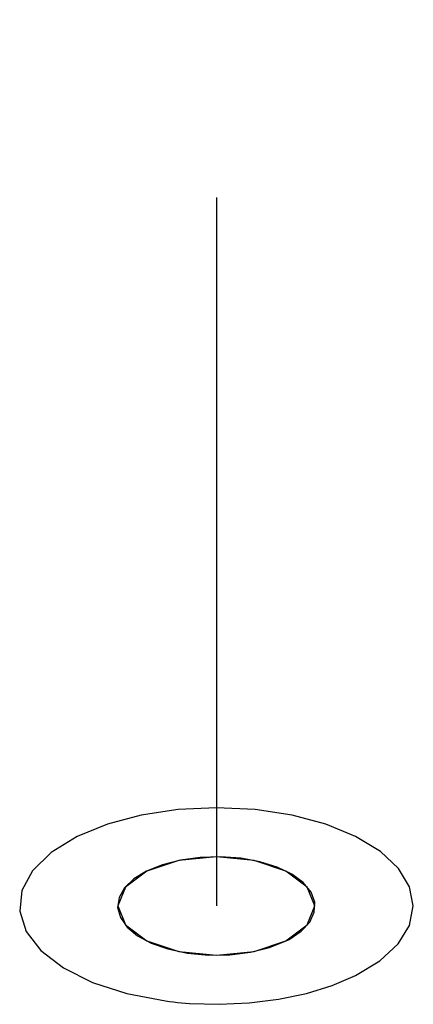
# Paper-space layout '005_EXP_CORICANT_PE_DRAWING_3_1' of a CAD drawing. Header units: millimetres. Extents: x 6 to 413, y 7 to 290.
# Tile 262 of 362: x 243.06 to 244.32, y 172.5 to 175.66. Entities that reach past the tile are written whole.
import ezdxf

# ---------------------------------------------------------------- set-up
doc = ezdxf.new("R2010")
doc.units = ezdxf.units.MM
doc.header["$LTSCALE"] = 23.1
doc.linetypes.add('DASHED', pattern=[0.2, 0.1, -0.1])
doc.layers.add('000_OFFSET-LINES', color=7, linetype='CONTINUOUS')
doc.layers.add('MAIN_PCB_BL273', color=7, linetype='CONTINUOUS')

# ---------------------------------------------------------------- blocks, each defined once
blk = doc.blocks.new('MAIN_PCB_BL273', base_point=(232.149, 166.177))
at = {"layer": 'MAIN_PCB_BL273', "color": 4, "linetype": 'Continuous'}
blk.add_line((243.9117, 172.7037), (243.914, 172.7049), dxfattribs=at)
for points in [[(244.1338, 172.5926), (244.2118, 172.6401), (244.2699, 172.6943), (244.3059, 172.7531), (244.3183, 172.8154), (244.3063, 172.8766), (244.2707, 172.9354), (244.213, 172.9897), (244.1337, 173.0381), (244.0387, 173.0771), (243.9304, 173.1062), (243.8128, 173.1242), (243.6883, 173.1304), (243.5659, 173.1244), (243.4482, 173.1066), (243.3396, 173.0777), (243.2428, 173.0381)], [(243.2428, 173.0381), (243.1599, 172.9869), (243.1001, 172.9282), (243.066, 172.8646), (243.0591, 172.7989), (243.0798, 172.7338), (243.127, 172.6723), (243.1987, 172.6171), (243.2918, 172.5706), (243.4023, 172.5347), (243.5252, 172.5111)], [(243.9208, 172.7085), (243.9596, 172.7345), (243.987, 172.7639), (244.0017, 172.7956), (244.0032, 172.828), (243.9913, 172.86), (243.9662, 172.8905), (243.9296, 172.9173), (243.8828, 172.9398), (243.8277, 172.9571), (243.7668, 172.9684), (243.7015, 172.9732), (243.6367, 172.9712), (243.574, 172.9626), (243.5162, 172.9478), (243.4649, 172.927)], [(243.4649, 172.927), (243.4245, 172.9023), (243.3946, 172.8735), (243.3772, 172.8428), (243.3725, 172.8104), (243.3812, 172.7782), (243.4024, 172.7481), (243.436, 172.7203), (243.4802, 172.6965), (243.5332, 172.6778)], [(243.5332, 172.6778), (243.5959, 172.6643), (243.663, 172.6579), (243.7312, 172.6589), (243.7974, 172.6671), (243.8585, 172.6823), (243.9117, 172.7037)], [(243.914, 172.7049), (243.9155, 172.7056), (243.9171, 172.7064), (243.9186, 172.7072), (243.9208, 172.7085)], [(243.6028, 172.5033), (243.6971, 172.5004), (243.7934, 172.5048), (243.8872, 172.5165), (243.9763, 172.5352), (244.0586, 172.5605), (244.1338, 172.5926)], [(243.5252, 172.5111), (243.538, 172.5095), (243.5509, 172.5079), (243.5638, 172.5066), (243.5767, 172.5053), (243.5897, 172.5042), (243.6028, 172.5033)]]:
    blk.add_lwpolyline(points, dxfattribs=at)
at = {"layer": 'MAIN_PCB_BL273', "color": 7, "linetype": 'Continuous'}
for points in [[(244.0033, 172.8154), (243.9793, 172.8756), (243.911, 172.9267), (243.8088, 172.9609), (243.6883, 172.9729), (243.5677, 172.9609), (243.4655, 172.9267)], [(243.4655, 172.9267), (243.3973, 172.8756), (243.3733, 172.8154)], [(243.3733, 172.8154), (243.3973, 172.7551), (243.4655, 172.704), (243.5677, 172.6699), (243.6883, 172.6579), (243.8088, 172.6699), (243.911, 172.704)], [(243.911, 172.704), (243.9793, 172.7551), (244.0033, 172.8154)]]:
    blk.add_lwpolyline(points, dxfattribs=at)

psp = doc.layouts.new('005_EXP_CORICANT_PE_DRAWING_3_1')

# ---------------------------------------------------------------- linework, layer by layer
at = {"layer": '000_OFFSET-LINES', "color": 4, "linetype": 'DASHED'}
psp.add_line((243.6883, 179.7056), (243.6883, 172.8154), dxfattribs=at)

# ---------------------------------------------------------------- block references
at = {"layer": 'MAIN_PCB_BL273'}
psp.add_blockref('MAIN_PCB_BL273', (232.149, 166.177), dxfattribs=at)

doc.saveas('drawing.dxf')
